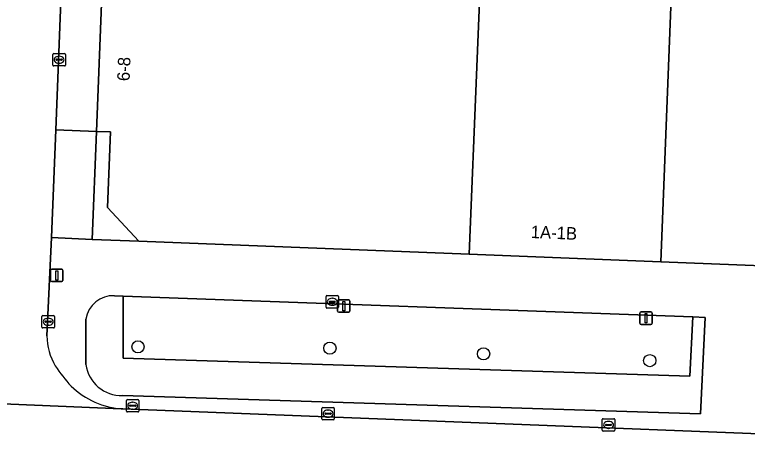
# Model space of a CAD drawing. Extents: x 161354 to 162026, y 386504 to 387460.
# Drawn here: x 161835.7 to 161894.5, y 387174.6 to 387209.8 of the extents above; entities that cross this region are included whole.
import ezdxf

# ---------------------------------------------------------------- set-up
doc = ezdxf.new("R2010")
doc.units = 0
for name, color, linetype in [('IMGEO_Boom', 7, 'Continuous'), ('IMGEO_Erf', 7, 'Continuous'), ('IMGEO_Groenvoorziening', 7, 'Continuous'), ('IMGEO_Kolk', 7, 'Continuous'), ('IMGEO_Lichtmast', 7, 'Continuous'), ('IMGEO_Pand', 7, 'Continuous'), ('IMGEO_Pand_nummerreeks', 7, 'Continuous'), ('IMGEO_Rijbaan_lokaal_open', 7, 'Continuous'), ('IMGEO_Voetpad_open', 7, 'Continuous')]:
    doc.layers.add(name, color=color, linetype=linetype)

msp = doc.modelspace()

# ---------------------------------------------------------------- linework, layer by layer
at = {"layer": 'IMGEO_Boom'}
for centre in [(161845.61, 387183.179), (161861.019, 387183.077), (161873.355, 387182.62), (161886.693, 387182.076)]:
    msp.add_circle(centre, 0.489, dxfattribs=at)
at = {"layer": 'IMGEO_Erf'}
msp.add_lwpolyline([(161841.934, 387191.791), (161845.666, 387191.665), (161843.166, 387194.372), (161843.407, 387200.421), (161842.272, 387200.466)], close=True, dxfattribs=at)
at = {"layer": 'IMGEO_Groenvoorziening'}
for points in [[(161891.146, 387185.54), (161890.147, 387185.577), (161889.923, 387180.83), (161844.421, 387182.275), (161844.421, 387187.26), (161843.726, 387187.286)], [(161841.421, 387185.399), (161841.421, 387181.761)], [(161844.371, 387179.275), (161890.781, 387177.801), (161891.146, 387185.54)]]:
    msp.add_lwpolyline(points, dxfattribs=at)
msp.add_lwpolyline([(161890.147, 387185.577), (161844.421, 387187.26), (161844.421, 387182.275), (161889.923, 387180.83)], close=True, dxfattribs=at)
for centre, radius, start, end in [((161843.636, 387185.045), 2.243, 87.69281, 170.91848), ((161844.307, 387182.193), 2.919, 188.50946, 271.24806)]:
    msp.add_arc(centre, radius, start, end, dxfattribs=at)
at = {"layer": 'IMGEO_Kolk'}
for p, q in [((161838.777, 387205.786), (161838.777, 387206.638)), ((161838.852, 387206.712), (161839.704, 387206.712)), ((161839.265, 387206.492), (161839.29, 387206.492)), ((161839.778, 387206.638), (161839.778, 387205.786)), ((161839.036, 387206.206), (161839.036, 387206.218)), ((161839.474, 387206.169), (161839.076, 387206.169)), ((161839.079, 387206.255), (161839.477, 387206.255)), ((161839.288, 387205.932), (161839.263, 387205.932)), ((161839.52, 387206.218), (161839.52, 387206.206)), ((161839.704, 387205.712), (161838.852, 387205.712)), ((161860.707, 387186.368), (161860.707, 387187.22)), ((161860.782, 387187.294), (161861.634, 387187.294)), ((161861.195, 387187.074), (161861.22, 387187.074)), ((161861.708, 387187.22), (161861.708, 387186.368)), ((161860.966, 387186.788), (161860.966, 387186.8)), ((161861.404, 387186.751), (161861.006, 387186.751)), ((161861.009, 387186.837), (161861.407, 387186.837)), ((161861.218, 387186.514), (161861.193, 387186.514)), ((161861.45, 387186.8), (161861.45, 387186.788)), ((161861.634, 387186.294), (161860.782, 387186.294)), ((161837.903, 387184.772), (161837.903, 387185.624)), ((161837.978, 387185.698), (161838.83, 387185.698)), ((161838.391, 387185.478), (161838.416, 387185.478)), ((161838.904, 387185.624), (161838.904, 387184.772)), ((161838.83, 387184.698), (161837.978, 387184.698)), ((161838.162, 387185.192), (161838.162, 387185.204)), ((161838.6, 387185.155), (161838.202, 387185.155)), ((161838.205, 387185.241), (161838.603, 387185.241)), ((161838.414, 387184.918), (161838.389, 387184.918)), ((161838.646, 387185.204), (161838.646, 387185.192)), ((161844.682, 387178.033), (161844.682, 387178.885)), ((161844.757, 387178.959), (161845.609, 387178.959)), ((161845.683, 387178.885), (161845.683, 387178.033)), ((161844.941, 387178.453), (161844.941, 387178.465)), ((161845.379, 387178.416), (161844.981, 387178.416)), ((161844.984, 387178.502), (161845.382, 387178.502)), ((161845.17, 387178.739), (161845.195, 387178.739)), ((161845.425, 387178.465), (161845.425, 387178.453)), ((161860.369, 387177.397), (161860.369, 387178.249)), ((161860.444, 387178.323), (161861.296, 387178.323)), ((161861.37, 387178.249), (161861.37, 387177.397)), ((161845.609, 387177.959), (161844.757, 387177.959)), ((161845.193, 387178.179), (161845.168, 387178.179)), ((161860.628, 387177.817), (161860.628, 387177.829)), ((161861.066, 387177.78), (161860.668, 387177.78)), ((161860.671, 387177.866), (161861.069, 387177.866)), ((161860.857, 387178.103), (161860.882, 387178.103)), ((161861.112, 387177.829), (161861.112, 387177.817)), ((161861.296, 387177.323), (161860.444, 387177.323)), ((161860.88, 387177.543), (161860.855, 387177.543)), ((161882.883, 387176.495), (161882.883, 387177.347)), ((161882.958, 387177.421), (161883.81, 387177.421)), ((161883.371, 387177.201), (161883.396, 387177.201)), ((161883.884, 387177.347), (161883.884, 387176.495)), ((161883.142, 387176.915), (161883.142, 387176.927)), ((161883.58, 387176.878), (161883.182, 387176.878)), ((161883.185, 387176.964), (161883.583, 387176.964)), ((161883.394, 387176.641), (161883.369, 387176.641)), ((161883.626, 387176.927), (161883.626, 387176.915)), ((161883.81, 387176.421), (161882.958, 387176.421))]:
    msp.add_line(p, q, dxfattribs=at)
for points in [[(161838.777, 387205.786), (161838.777, 387206.638)], [(161838.852, 387206.712), (161839.704, 387206.712)], [(161839.778, 387206.638), (161839.778, 387205.786)], [(161839.704, 387205.712), (161838.852, 387205.712)], [(161860.707, 387186.368), (161860.707, 387187.22)], [(161860.782, 387187.294), (161861.634, 387187.294)], [(161861.708, 387187.22), (161861.708, 387186.368)], [(161861.634, 387186.294), (161860.782, 387186.294)], [(161837.903, 387184.772), (161837.903, 387185.624)], [(161837.978, 387185.698), (161838.83, 387185.698)], [(161838.904, 387185.624), (161838.904, 387184.772)], [(161838.83, 387184.698), (161837.978, 387184.698)], [(161844.682, 387178.033), (161844.682, 387178.885)], [(161844.757, 387178.959), (161845.609, 387178.959)], [(161845.683, 387178.885), (161845.683, 387178.033)], [(161860.369, 387177.397), (161860.369, 387178.249)], [(161860.444, 387178.323), (161861.296, 387178.323)], [(161861.37, 387178.249), (161861.37, 387177.397)], [(161845.609, 387177.959), (161844.757, 387177.959)], [(161861.296, 387177.323), (161860.444, 387177.323)], [(161882.883, 387176.495), (161882.883, 387177.347)], [(161882.958, 387177.421), (161883.81, 387177.421)], [(161883.884, 387177.347), (161883.884, 387176.495)], [(161883.81, 387176.421), (161882.958, 387176.421)]]:
    msp.add_lwpolyline(points, dxfattribs=at)
for centre, radius, start, end in [((161838.854, 387206.636), 0.0765, 91.55205, 178.44795), ((161838.854, 387206.636), 0.0765, 91.55205, 178.44795), ((161839.702, 387206.636), 0.0765, 1.55205, 88.44795), ((161839.702, 387206.636), 0.0765, 1.55205, 88.44795), ((161839.076, 387206.215), 0.0403, 85.87752, 175.75265), ((161839.073, 387206.205), 0.0366, 178.93798, 274.71019), ((161839.477, 387206.212), 0.043, 264.86636, 352.45326), ((161839.481, 387206.217), 0.0386, 1.73085, 96.63898), ((161838.854, 387205.788), 0.0765, 181.55205, 268.44795), ((161838.854, 387205.788), 0.0765, 181.55205, 268.44795), ((161839.702, 387205.788), 0.0765, 271.55205, 358.44795), ((161839.702, 387205.788), 0.0765, 271.55205, 358.44795), ((161860.784, 387187.218), 0.0765, 91.55205, 178.44795), ((161860.784, 387187.218), 0.0765, 91.55205, 178.44795), ((161861.632, 387187.218), 0.0765, 1.55205, 88.44795), ((161861.632, 387187.218), 0.0765, 1.55205, 88.44795), ((161861.006, 387186.797), 0.0403, 85.87752, 175.75265), ((161861.003, 387186.787), 0.0366, 178.93798, 274.71019), ((161861.407, 387186.794), 0.043, 264.86636, 352.45326), ((161861.411, 387186.799), 0.0386, 1.73085, 96.63898), ((161860.784, 387186.37), 0.0765, 181.55205, 268.44795), ((161860.784, 387186.37), 0.0765, 181.55205, 268.44795), ((161861.632, 387186.37), 0.0765, 271.55205, 358.44795), ((161861.632, 387186.37), 0.0765, 271.55205, 358.44795), ((161837.98, 387185.622), 0.0765, 91.55205, 178.44795), ((161837.98, 387185.622), 0.0765, 91.55205, 178.44795), ((161838.828, 387185.622), 0.0765, 1.55205, 88.44795), ((161838.828, 387185.622), 0.0765, 1.55205, 88.44795), ((161837.98, 387184.774), 0.0765, 181.55205, 268.44795), ((161837.98, 387184.774), 0.0765, 181.55205, 268.44795), ((161838.202, 387185.201), 0.0403, 85.87752, 175.75265), ((161838.199, 387185.191), 0.0366, 178.93798, 274.71019), ((161838.603, 387185.198), 0.043, 264.86636, 352.45326), ((161838.607, 387185.203), 0.0386, 1.73085, 96.63898), ((161838.828, 387184.774), 0.0765, 271.55205, 358.44795), ((161838.828, 387184.774), 0.0765, 271.55205, 358.44795), ((161844.759, 387178.883), 0.0765, 91.55205, 178.44795), ((161844.759, 387178.883), 0.0765, 91.55205, 178.44795), ((161845.607, 387178.883), 0.0765, 1.55205, 88.44795), ((161845.607, 387178.883), 0.0765, 1.55205, 88.44795), ((161844.981, 387178.462), 0.0403, 85.87752, 175.75265), ((161844.978, 387178.452), 0.0366, 178.93798, 274.71019), ((161845.382, 387178.459), 0.043, 264.86636, 352.45326), ((161845.386, 387178.464), 0.0386, 1.73085, 96.63898), ((161860.446, 387178.247), 0.0765, 91.55205, 178.44795), ((161860.446, 387178.247), 0.0765, 91.55205, 178.44795), ((161861.294, 387178.247), 0.0765, 1.55205, 88.44795), ((161861.294, 387178.247), 0.0765, 1.55205, 88.44795), ((161844.759, 387178.035), 0.0765, 181.55205, 268.44795), ((161844.759, 387178.035), 0.0765, 181.55205, 268.44795), ((161845.607, 387178.035), 0.0765, 271.55205, 358.44795), ((161845.607, 387178.035), 0.0765, 271.55205, 358.44795), ((161860.668, 387177.826), 0.0403, 85.87752, 175.75265), ((161860.665, 387177.816), 0.0366, 178.93798, 274.71019), ((161861.069, 387177.823), 0.043, 264.86636, 352.45326), ((161861.073, 387177.828), 0.0386, 1.73085, 96.63898), ((161860.446, 387177.399), 0.0765, 181.55205, 268.44795), ((161860.446, 387177.399), 0.0765, 181.55205, 268.44795), ((161861.294, 387177.399), 0.0765, 271.55205, 358.44795), ((161861.294, 387177.399), 0.0765, 271.55205, 358.44795), ((161882.96, 387177.345), 0.0765, 91.55205, 178.44795), ((161882.96, 387177.345), 0.0765, 91.55205, 178.44795), ((161883.808, 387177.345), 0.0765, 1.55205, 88.44795), ((161883.808, 387177.345), 0.0765, 1.55205, 88.44795), ((161882.96, 387176.497), 0.0765, 181.55205, 268.44795), ((161882.96, 387176.497), 0.0765, 181.55205, 268.44795), ((161883.182, 387176.924), 0.0403, 85.87752, 175.75265), ((161883.179, 387176.914), 0.0366, 178.93798, 274.71019), ((161883.583, 387176.921), 0.043, 264.86636, 352.45326), ((161883.587, 387176.926), 0.0386, 1.73085, 96.63898), ((161883.808, 387176.497), 0.0765, 271.55205, 358.44795), ((161883.808, 387176.497), 0.0765, 271.55205, 358.44795)]:
    msp.add_arc(centre, radius, start, end, dxfattribs=at)
for centre, major_axis, ratio, start_param, end_param in [((161839.264, 387206.212), (-0.387, 0.002), 0.722429, 4.712389, 7.853982), ((161839.289, 387206.212), (-0.39, 0.002), 0.717154, 1.570796, 4.712389), ((161861.194, 387186.794), (-0.387, 0.002), 0.722429, 4.712389, 7.853982), ((161861.219, 387186.794), (-0.39, 0.002), 0.717154, 1.570796, 4.712389), ((161838.39, 387185.198), (-0.387, 0.002), 0.722429, 4.712389, 7.853982), ((161838.415, 387185.198), (-0.39, 0.002), 0.717154, 1.570796, 4.712389), ((161845.169, 387178.459), (-0.387, 0.002), 0.722429, 4.712389, 7.853982), ((161845.194, 387178.459), (-0.39, 0.002), 0.717154, 1.570796, 4.712389), ((161860.856, 387177.823), (-0.387, 0.002), 0.722429, 4.712389, 7.853982), ((161860.881, 387177.823), (-0.39, 0.002), 0.717154, 1.570796, 4.712389), ((161883.37, 387176.921), (-0.387, 0.002), 0.722429, 4.712389, 7.853982), ((161883.395, 387176.921), (-0.39, 0.002), 0.717154, 1.570796, 4.712389)]:
    msp.add_ellipse(centre, major_axis=major_axis, ratio=ratio, start_param=start_param, end_param=end_param, dxfattribs=at)
at = {"layer": 'IMGEO_Lichtmast'}
for p, q in [((161838.693, 387189.414), (161839.483, 387189.414)), ((161839.483, 387189.414), (161838.693, 387189.414)), ((161838.593, 387188.514), (161838.593, 387189.314)), ((161838.593, 387189.314), (161838.593, 387188.514)), ((161839.583, 387189.314), (161839.583, 387188.514)), ((161839.583, 387188.514), (161839.583, 387189.314)), ((161839.483, 387188.414), (161838.693, 387188.414)), ((161838.693, 387188.414), (161839.483, 387188.414)), ((161861.636, 387186.055), (161861.636, 387186.855)), ((161861.636, 387186.855), (161861.636, 387186.055)), ((161861.736, 387186.955), (161862.526, 387186.955)), ((161862.526, 387186.955), (161861.736, 387186.955)), ((161862.626, 387186.855), (161862.626, 387186.055)), ((161862.626, 387186.055), (161862.626, 387186.855)), ((161862.526, 387185.955), (161861.736, 387185.955)), ((161861.736, 387185.955), (161862.526, 387185.955)), ((161885.901, 387185.081), (161885.901, 387185.881)), ((161885.901, 387185.881), (161885.901, 387185.081)), ((161886.001, 387185.981), (161886.791, 387185.981)), ((161886.791, 387185.981), (161886.001, 387185.981)), ((161886.891, 387185.881), (161886.891, 387185.081)), ((161886.891, 387185.081), (161886.891, 387185.881)), ((161886.791, 387184.981), (161886.001, 387184.981)), ((161886.001, 387184.981), (161886.791, 387184.981))]:
    msp.add_line(p, q, dxfattribs=at)
for points in [[(161839.013, 387189.289), (161839.163, 387189.289), (161839.163, 387188.539), (161839.013, 387188.539), (161839.013, 387189.289)], [(161862.056, 387186.83), (161862.206, 387186.83), (161862.206, 387186.08), (161862.056, 387186.08), (161862.056, 387186.83)], [(161886.321, 387185.856), (161886.471, 387185.856), (161886.471, 387185.106), (161886.321, 387185.106), (161886.321, 387185.856)]]:
    msp.add_lwpolyline(points, dxfattribs=at)
for centre, start, end in [((161838.693, 387189.314), 90, 180), ((161838.693, 387189.314), 90, 180), ((161839.483, 387189.314), 0, 90), ((161839.483, 387189.314), 360, 90), ((161838.693, 387188.514), 180, 270), ((161838.693, 387188.514), 180, 270), ((161839.483, 387188.514), 270, 0), ((161839.483, 387188.514), 270, 0), ((161861.736, 387186.855), 90, 180), ((161861.736, 387186.855), 90, 180), ((161862.526, 387186.855), 0, 90), ((161862.526, 387186.855), 360, 90), ((161861.736, 387186.055), 180, 270), ((161861.736, 387186.055), 180, 270), ((161862.526, 387186.055), 270, 0), ((161862.526, 387186.055), 270, 0), ((161886.001, 387185.881), 90, 180), ((161886.001, 387185.881), 90, 180), ((161886.791, 387185.881), 0, 90), ((161886.791, 387185.881), 360, 90), ((161886.001, 387185.081), 180, 270), ((161886.001, 387185.081), 180, 270), ((161886.791, 387185.081), 270, 0), ((161886.791, 387185.081), 270, 0)]:
    msp.add_arc(centre, 0.1, start, end, dxfattribs=at)
at = {"layer": 'IMGEO_Pand'}
for points in [[(161873.416, 387220.697), (161873.217, 387220.706), (161873.51, 387228.025), (161872.652, 387228.059), (161873.611, 387231.555), (161873.975, 387240.72), (161853.512, 387241.534), (161852.716, 387221.548), (161844.247, 387221.885), (161844.037, 387216.62), (161845.933, 387216.545), (161845.815, 387213.587), (161842.679, 387210.691), (161842.272, 387200.466), (161843.407, 387200.421), (161843.166, 387194.372), (161845.666, 387191.665), (161872.208, 387190.609)], [(161887.589, 387189.996), (161888.775, 387220.034), (161883.606, 387220.257), (161873.416, 387220.697), (161872.208, 387190.609)], [(161902.498, 387189.403), (161902.698, 387194.424), (161903.015, 387201.48), (161903.728, 387219.388), (161899.039, 387219.591), (161895.205, 387219.756), (161888.775, 387220.034), (161887.589, 387189.996)]]:
    msp.add_lwpolyline(points, close=True, dxfattribs=at)
at = {"layer": 'IMGEO_Rijbaan_lokaal_open'}
for points in [[(161838.296, 387184.064), (161838.671, 387191.942), (161839.011, 387200.583), (161839.846, 387221.983), (161840.693, 387243.752), (161840.936, 387250)], [(161844.398, 387178.206), (161844.251, 387178.197), (161825.258, 387179.001), (161822.772, 387179.084), (161819.192, 387179.261), (161818.591, 387179.277), (161813.766, 387179.436), (161804.077, 387179.938), (161802.29, 387180.016), (161798.531, 387180.17), (161798.33, 387180.153), (161798.133, 387174.641)], [(161825.258, 387179.001), (161844.251, 387178.197), (161844.398, 387178.206)], [(161928.878, 387174.895), (161844.398, 387178.206)]]:
    msp.add_lwpolyline(points, dxfattribs=at)
for centre, radius, start, end in [((161843.271, 387184.152), 4.976, 181.01755, 210.16295), ((161849.544, 387188.627), 12.668, 213.4078, 222.69967), ((161844.788, 387184.745), 6.551, 225.96249, 266.58833)]:
    msp.add_arc(centre, radius, start, end, dxfattribs=at)
at = {"layer": 'IMGEO_Voetpad_open'}
for points in [[(161839.846, 387221.983), (161839.011, 387200.583), (161842.272, 387200.466), (161842.679, 387210.691), (161843.108, 387221.939), (161841.275, 387221.964)], [(161842.272, 387200.466), (161839.011, 387200.583), (161838.671, 387191.942), (161841.934, 387191.791)]]:
    msp.add_lwpolyline(points, close=True, dxfattribs=at)
for points in [[(161932.073, 387182.178), (161932.358, 387188.006), (161902.498, 387189.403), (161887.589, 387189.996), (161872.208, 387190.609), (161845.666, 387191.665), (161841.934, 387191.791), (161838.671, 387191.942), (161838.296, 387184.064)], [(161843.726, 387187.286), (161844.421, 387187.26), (161890.147, 387185.577), (161891.146, 387185.54), (161890.781, 387177.801)], [(161841.421, 387181.761), (161841.421, 387185.399)], [(161890.781, 387177.801), (161844.371, 387179.275)], [(161844.398, 387178.206), (161928.878, 387174.895)]]:
    msp.add_lwpolyline(points, dxfattribs=at)
for centre, radius, start, end in [((161843.636, 387185.045), 2.243, 87.69281, 170.91848), ((161843.271, 387184.152), 4.976, 181.01755, 210.16295), ((161844.307, 387182.193), 2.919, 188.50946, 271.24806), ((161849.544, 387188.627), 12.668, 213.4078, 222.69967), ((161844.788, 387184.745), 6.551, 225.96249, 266.58833)]:
    msp.add_arc(centre, radius, start, end, dxfattribs=at)

# ---------------------------------------------------------------- texts
at = {"layer": 'IMGEO_Pand_nummerreeks'}
for s, rotation, p in [('6-8', 87.71984, (161844.934, 387204.482)), ('1A-1B', 357.71772, (161877.127, 387191.914))]:
    msp.add_text(s, height=1, rotation=rotation, dxfattribs=at).set_placement(p)

doc.saveas('drawing.dxf')
